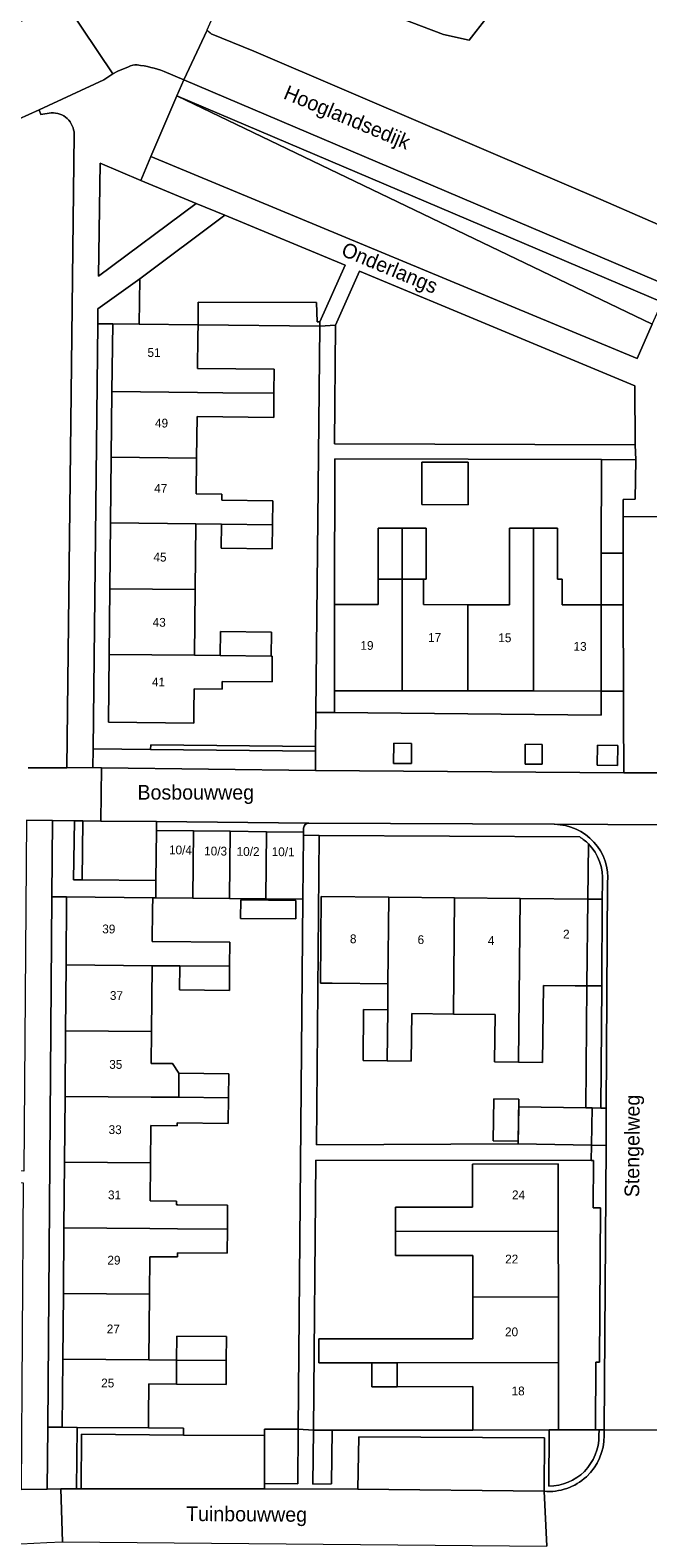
# Model space of a CAD drawing. Header units: metres. Extents: x 151448 to 154749, y 463108 to 465296.
# Tile 321 of 449: x 154455 to 154507, y 463870 to 463999. Entities that reach past the tile are written whole.
import ezdxf
from ezdxf.enums import TextEntityAlignment as Align

# ---------------------------------------------------------------- set-up
doc = ezdxf.new("R2010")
doc.units = ezdxf.units.M
for name, color, linetype, lineweight in [('B-PV-GR-BEPLANTING_CULTUUR_BODEMBEDEKKER-GV', 253, 'Continuous', 9), ('B-PV-GR-BEPLANTING_CULTUUR_BOSPLANTSOEN-GV', 253, 'Continuous', 9), ('B-PV-GR-GROENVOORZIENING-GV', 253, 'Continuous', 9), ('B-PV-GW-TALUD_KRUIN-G', 253, 'Continuous', 9), ('B-PV-IE-TERREINAFSCHEIDING_KUNSTMATIG_HEKWERK-G', 253, 'Continuous', 9), ('B-PV-IE-TERREINAFSCHEIDING_KUNSTMATIG_MUUR-G', 253, 'Continuous', 9), ('B-PV-OG-BEBOUWING-GV', 1, 'Continuous', 9), ('B-PV-OG-BEBOUWING-T18', 2, 'Continuous', 9), ('B-PV-OG-TERREIN_BEGROEID-GV', 253, 'Continuous', 9), ('B-PV-OG-TERREIN_ERF-GV', 253, 'Continuous', 9), ('B-PV-OG-TOPOGRAFIE-T18', 2, 'Continuous', 9), ('B-PV-VH-GESLOTENVERHARDING_ASFALT-GV', 253, 'Continuous', 9), ('B-PV-VH-OPENVERHARDING-GV', 253, 'Continuous', 9), ('B-PV-VH-OPENVERHARDING_BETONSTRAATSTEEN-GV', 253, 'Continuous', 9), ('B-PV-VH-OPENVERHARDING_TEGEL-GV', 253, 'Continuous', 9)]:
    doc.layers.add(name, color=color, linetype=linetype, lineweight=lineweight)
doc.styles.add('Drong', font='txt', dxfattribs={"height": 1.8})

msp = doc.modelspace()

# ---------------------------------------------------------------- linework, layer by layer
at = {"layer": 'B-PV-GR-BEPLANTING_CULTUUR_BODEMBEDEKKER-GV', "flags": 128}
for points in [[(154468.994, 463984.15), (154464.281, 463986.118), (154460.797, 463987.572), (154460.674, 463977.947)], [(154469.151, 463973.81), (154469.171, 463975.745), (154479.251, 463975.698), (154479.288, 463974.055), (154479.528, 463974.052), (154481.683, 463978.898), (154471.418, 463983.158), (154464.179, 463977.726), (154464.138, 463973.863)], [(154464.179, 463977.726), (154460.613, 463975.167), (154460.599, 463973.901), (154461.873, 463973.887), (154464.138, 463973.863)], [(154480.87, 463973.772), (154480.792, 463963.67), (154506.414, 463963.587), (154506.376, 463968.604), (154482.898, 463978.376)], [(154479.525, 463973.699), (154479.528, 463974.052), (154479.288, 463974.055), (154479.251, 463975.698), (154469.171, 463975.745), (154469.151, 463973.81)], [(154505.382, 463957.473), (154505.379, 463958.932), (154506.413, 463958.934), (154506.462, 463962.307), (154503.53, 463962.315), (154503.519, 463954.353), (154505.388, 463954.357)], [(154503.513, 463949.936), (154503.503, 463942.593), (154505.411, 463942.591), (154505.397, 463949.933)], [(154465.541, 463924.974), (154465.556, 463926.455), (154459.269, 463926.498), (154458.541, 463926.503), (154458.621, 463931.536), (154456.742, 463931.551), (154456.691, 463925.055), (154457.945, 463925.045), (154465.279, 463924.985)], [(154502.3, 463917.472), (154503.56, 463917.459), (154503.606, 463924.844), (154502.375, 463924.856)], [(154502.193, 463907.076), (154502.733, 463907.068), (154503.495, 463907.056), (154503.56, 463917.459), (154502.3, 463917.472)], [(154458.795, 463874.608), (154458.828, 463879.841), (154457.577, 463879.852), (154456.339, 463879.862), (154456.298, 463874.584), (154457.439, 463874.615)], [(154477.693, 463879.687), (154474.803, 463879.684), (154474.803, 463879.142), (154474.807, 463875.065), (154477.653, 463875.021)], [(154478.982, 463879.603), (154478.939, 463875.015), (154480.528, 463875.029), (154480.588, 463879.605)]]:
    msp.add_lwpolyline(points, close=True, dxfattribs=at)
for points in [[(154503.032, 463879.627), (154499.876, 463879.624), (154499.088, 463879.623), (154499.05, 463874.827)], [(154503.322, 463879.139), (154503.332, 463879.627), (154503.032, 463879.627)]]:
    msp.add_lwpolyline(points, dxfattribs=at)
at = {"layer": 'B-PV-GR-BEPLANTING_CULTUUR_BODEMBEDEKKER-GV'}
msp.add_lwpolyline([(154499.05, 463874.827, 0.4161227), (154503.322, 463879.139)], format="xyb", dxfattribs=at)
at = {"layer": 'B-PV-GR-BEPLANTING_CULTUUR_BOSPLANTSOEN-GV', "flags": 128}
for points in [[(154503.688, 464011.232), (154500.656, 464005.624), (154498.476, 464001.061), (154495.275, 464001.961), (154492.246, 463998.057), (154490.06, 463998.55), (154481.51, 464001.83), (154473.33, 464005.15), (154470.653, 464000.646), (154469.902, 463998.93), (154469.922, 463998.909)], [(154489.53, 463990.449), (154494.112, 463988.488), (154503.476, 463984.491), (154511.044, 463981.193), (154511.151, 463981.353), (154512.804, 463983.823), (154514.137, 463985.721), (154514.624, 463986.403), (154515.248, 463987.278), (154516.701, 463988.377), (154516.804, 463988.454), (154517.09, 463988.596), (154517.284, 463990.337), (154517.887, 463992.545), (154518.074, 463995.59), (154520.962, 463996.995), (154523.409, 463997.566), (154522.551, 463998.525), (154520.371, 463999.493)], [(154470.256, 463998.608), (154473.898, 463997.141), (154489.508, 463990.459), (154489.53, 463990.449)]]:
    msp.add_lwpolyline(points, dxfattribs=at)
at = {"layer": 'B-PV-GR-BEPLANTING_CULTUUR_BOSPLANTSOEN-GV'}
msp.add_lwpolyline([(154469.922, 463998.909, 0.0171947), (154470.256, 463998.608)], format="xyb", dxfattribs=at)
at = {"layer": 'B-PV-GR-GROENVOORZIENING-GV', "flags": 128}
for points in [[(154485.832, 463938.147), (154485.816, 463936.425), (154487.337, 463936.411), (154487.353, 463938.132)], [(154497.033, 463936.364), (154498.482, 463936.354), (154498.493, 463938.05), (154497.045, 463938.06)], [(154503.201, 463937.974), (154503.178, 463936.267), (154504.903, 463936.243), (154504.926, 463937.951)]]:
    msp.add_lwpolyline(points, close=True, dxfattribs=at)
at = {"layer": 'B-PV-GW-TALUD_KRUIN-G', "flags": 128}
msp.add_lwpolyline([(154508.703, 463975.736), (154467.336, 463993.309)], dxfattribs=at)
at = {"layer": 'B-PV-IE-TERREINAFSCHEIDING_KUNSTMATIG_HEKWERK-G', "flags": 128}
for points in [[(154479.528, 463974.052), (154479.288, 463974.055), (154479.251, 463975.698), (154469.171, 463975.745), (154469.151, 463973.81)], [(154480.792, 463949.968), (154480.809, 463962.379)], [(154503.513, 463949.936), (154505.397, 463949.933)], [(154503.503, 463942.593), (154505.411, 463942.591)], [(154465.111, 463938.023), (154479.159, 463937.871)], [(154480.588, 463879.605), (154478.982, 463879.603)], [(154492.576, 463879.617), (154480.588, 463879.605)]]:
    msp.add_lwpolyline(points, dxfattribs=at)
at = {"layer": 'B-PV-IE-TERREINAFSCHEIDING_KUNSTMATIG_MUUR-G', "flags": 128}
msp.add_lwpolyline([(154464.911, 463879.792), (154467.911, 463879.767)], dxfattribs=at)
at = {"layer": 'B-PV-OG-BEBOUWING-GV', "flags": 128}
for points in [[(154469.14, 463972.81), (154469.151, 463973.81), (154464.138, 463973.863), (154461.873, 463973.887), (154461.811, 463968.116), (154469.089, 463968.038), (154471.267, 463968.015), (154475.616, 463967.969), (154475.638, 463970.019), (154469.111, 463970.088)], [(154471.267, 463968.015), (154469.089, 463968.038), (154461.811, 463968.116), (154461.751, 463962.516), (154469.029, 463962.439), (154469.067, 463965.988), (154475.594, 463965.919), (154475.616, 463967.969)], [(154471.169, 463958.866), (154471.174, 463959.366), (154468.997, 463959.389), (154469.029, 463962.439), (154461.751, 463962.516), (154461.691, 463956.917), (154468.969, 463956.839), (154471.147, 463956.816), (154475.497, 463956.769), (154475.519, 463958.819)], [(154492.169, 463962.094), (154488.223, 463962.099), (154488.218, 463958.483), (154492.164, 463958.477)], [(154461.691, 463956.917), (154461.632, 463951.317), (154468.91, 463951.239), (154468.969, 463956.839)], [(154471.147, 463956.816), (154471.125, 463954.766), (154475.475, 463954.719), (154475.497, 463956.769)], [(154486.552, 463952.14), (154486.552, 463956.49), (154484.502, 463956.49), (154484.502, 463952.14)], [(154486.552, 463952.14), (154488.358, 463952.14), (154488.602, 463952.14), (154488.602, 463956.49), (154486.552, 463956.49)], [(154497.752, 463956.474), (154495.702, 463956.474), (154495.702, 463949.947), (154492.152, 463949.952), (154492.142, 463942.609), (154497.742, 463942.601)], [(154503.503, 463942.593), (154503.513, 463949.936), (154502.513, 463949.937), (154500.202, 463949.941), (154500.202, 463952.124), (154499.802, 463952.124), (154499.802, 463956.474), (154497.752, 463956.474), (154497.742, 463942.601)], [(154486.542, 463942.617), (154486.552, 463949.96), (154486.552, 463952.14), (154484.502, 463952.14), (154484.502, 463949.963), (154481.792, 463949.966), (154480.792, 463949.968), (154480.782, 463942.625)], [(154486.552, 463949.96), (154486.542, 463942.617), (154492.142, 463942.609), (154492.152, 463949.952), (154488.355, 463949.957), (154488.358, 463952.14), (154486.552, 463952.14)], [(154461.632, 463951.317), (154461.572, 463945.717), (154468.85, 463945.64), (154468.91, 463951.239)], [(154471.028, 463945.616), (154475.377, 463945.57), (154475.399, 463947.62), (154471.049, 463947.666)], [(154468.85, 463945.64), (154461.572, 463945.717), (154461.51, 463939.946), (154468.788, 463939.868), (154468.799, 463940.868), (154468.82, 463942.782), (154471.196, 463942.756), (154471.203, 463943.417), (154475.453, 463943.371), (154475.477, 463945.569), (154475.377, 463945.57), (154471.028, 463945.616)], [(154465.556, 463926.455), (154465.541, 463924.974), (154468.714, 463924.943), (154468.771, 463930.67), (154465.598, 463930.702)], [(154468.771, 463930.67), (154468.714, 463924.943), (154471.814, 463924.912), (154471.871, 463930.639)], [(154474.913, 463924.881), (154474.97, 463930.609), (154471.871, 463930.639), (154471.814, 463924.912)], [(154474.913, 463924.881), (154478.086, 463924.849), (154478.141, 463930.3), (154478.143, 463930.577), (154474.97, 463930.609)], [(154471.832, 463919.134), (154471.849, 463921.184), (154465.248, 463921.238), (154465.271, 463923.985), (154465.279, 463924.985), (154457.945, 463925.045), (154457.898, 463919.248), (154465.232, 463919.188), (154467.592, 463919.169)], [(154477.485, 463924.755), (154472.786, 463924.802), (154472.77, 463923.222), (154477.47, 463923.175)], [(154485.339, 463917.646), (154485.415, 463925.03), (154479.653, 463925.089), (154479.577, 463917.705), (154480.577, 463917.694)], [(154485.415, 463925.03), (154485.339, 463917.646), (154485.316, 463915.424), (154485.272, 463911.074), (154487.322, 463911.053), (154487.363, 463915.103), (154490.913, 463915.067), (154491.015, 463924.973)], [(154496.614, 463924.916), (154491.015, 463924.973), (154490.913, 463915.067), (154494.463, 463915.03), (154494.421, 463910.981), (154496.471, 463910.96)], [(154501.3, 463917.482), (154502.3, 463917.472), (154502.375, 463924.856), (154496.614, 463924.916), (154496.471, 463910.96), (154498.521, 463910.939), (154498.588, 463917.51)], [(154457.898, 463919.248), (154457.852, 463913.648), (154465.186, 463913.588), (154465.232, 463919.188)], [(154471.832, 463919.134), (154467.592, 463919.169), (154467.575, 463917.119), (154471.815, 463917.084)], [(154485.316, 463915.424), (154483.266, 463915.445), (154483.222, 463911.095), (154485.272, 463911.074)], [(154465.186, 463913.588), (154457.852, 463913.648), (154457.807, 463908.048), (154465.141, 463907.988), (154467.501, 463907.969), (154467.517, 463910.019), (154466.976, 463910.844), (154465.164, 463910.858)], [(154471.741, 463907.935), (154471.758, 463909.985), (154467.517, 463910.019), (154467.501, 463907.969)], [(154471.741, 463907.935), (154467.501, 463907.969), (154465.141, 463907.988), (154457.807, 463908.048), (154457.761, 463902.448), (154465.095, 463902.389), (154465.119, 463905.392), (154465.12, 463905.572), (154467.354, 463905.554), (154467.356, 463905.782), (154471.723, 463905.746), (154471.724, 463905.885)], [(154496.482, 463907.818), (154494.373, 463907.851), (154494.315, 463904.262), (154496.425, 463904.228)], [(154502.733, 463907.068), (154502.193, 463907.076), (154496.482, 463907.168), (154496.431, 463903.998), (154502.682, 463903.898)], [(154457.761, 463902.448), (154457.715, 463896.849), (154465.049, 463896.789), (154467.409, 463896.77), (154471.65, 463896.735), (154471.666, 463898.785), (154467.426, 463898.82), (154467.308, 463898.821), (154467.31, 463899.129), (154465.068, 463899.147), (154465.095, 463902.389)], [(154485.989, 463896.545), (154499.859, 463896.558), (154499.853, 463902.293), (154492.554, 463902.286), (154492.555, 463901.286), (154492.557, 463898.601), (154485.987, 463898.595)], [(154465.004, 463891.189), (154465.03, 463894.387), (154467.39, 463894.368), (154467.392, 463894.72), (154471.633, 463894.685), (154471.65, 463896.735), (154467.409, 463896.77), (154465.049, 463896.789), (154457.715, 463896.849), (154457.67, 463891.249)], [(154492.565, 463890.951), (154499.864, 463890.958), (154499.859, 463896.558), (154485.989, 463896.545), (154485.991, 463894.495), (154492.561, 463894.495)], [(154457.624, 463885.649), (154464.958, 463885.589), (154465.004, 463891.189), (154457.67, 463891.249)], [(154492.565, 463890.951), (154492.568, 463887.401), (154479.431, 463887.388), (154479.433, 463885.338), (154483.953, 463885.343), (154486.115, 463885.345), (154499.87, 463885.358), (154499.864, 463890.958)], [(154471.558, 463885.535), (154471.575, 463887.585), (154467.335, 463887.62), (154467.318, 463885.57)], [(154464.958, 463885.589), (154457.624, 463885.649), (154457.577, 463879.852), (154458.828, 463879.841), (154464.911, 463879.792), (154464.919, 463880.792), (154464.941, 463883.539), (154467.301, 463883.52), (154467.318, 463885.57)], [(154467.318, 463885.57), (154467.301, 463883.52), (154471.542, 463883.485), (154471.558, 463885.535)], [(154486.12, 463883.298), (154486.115, 463885.345), (154483.953, 463885.343), (154483.955, 463883.293)], [(154499.088, 463879.623), (154499.876, 463879.624), (154499.87, 463885.358), (154486.115, 463885.345), (154486.12, 463883.298), (154492.57, 463883.312), (154492.575, 463880.617), (154492.576, 463879.617)]]:
    msp.add_lwpolyline(points, close=True, dxfattribs=at)
at = {"layer": 'B-PV-OG-TERREIN_BEGROEID-GV', "flags": 128}
for points in [[(154469.508, 464002.9), (154469.328, 464001.301), (154470.653, 464000.646), (154473.33, 464005.15), (154481.51, 464001.83), (154490.06, 463998.55), (154492.246, 463998.057), (154495.275, 464001.961), (154498.476, 464001.061), (154500.656, 464005.624), (154503.688, 464011.232)], [(154455.591, 463992.142), (154452.959, 463990.948), (154452.035, 463990.486)], [(154456.63, 463991.878), (154455.758, 463991.742), (154455.591, 463992.142)], [(154454.67, 463936.063), (154457.967, 463936.051), (154458.587, 463990.057)]]:
    msp.add_lwpolyline(points, dxfattribs=at)
for points in [[(154467.336, 463993.309), (154508.703, 463975.736), (154509.308, 463977.109), (154467.927, 463994.687)], [(154507.875, 463973.859), (154467.336, 463993.309), (154465.129, 463988.159), (154506.585, 463970.931)], [(154508.703, 463975.736), (154467.336, 463993.309), (154507.875, 463973.859)]]:
    msp.add_lwpolyline(points, close=True, dxfattribs=at)
at = {"layer": 'B-PV-OG-TERREIN_BEGROEID-GV'}
msp.add_lwpolyline([(154458.587, 463990.057, 0.4203362), (154456.63, 463991.878)], format="xyb", dxfattribs=at)
at = {"layer": 'B-PV-OG-TERREIN_ERF-GV', "flags": 128}
for points in [[(154461.632, 463951.317), (154461.691, 463956.917), (154461.751, 463962.516), (154461.811, 463968.116), (154461.873, 463973.887), (154460.599, 463973.901), (154460.199, 463937.672), (154465.107, 463937.623), (154465.111, 463938.023), (154479.159, 463937.871), (154479.188, 463940.768), (154479.525, 463973.699), (154469.151, 463973.81), (154469.14, 463972.81), (154469.111, 463970.088), (154475.638, 463970.019), (154475.616, 463967.969), (154475.594, 463965.919), (154469.067, 463965.988), (154469.029, 463962.439), (154468.997, 463959.389), (154471.174, 463959.366), (154471.169, 463958.866), (154475.519, 463958.819), (154475.497, 463956.769), (154475.475, 463954.719), (154471.125, 463954.766), (154471.147, 463956.816), (154468.969, 463956.839), (154468.91, 463951.239), (154468.85, 463945.64), (154471.028, 463945.616), (154471.049, 463947.666), (154475.399, 463947.62), (154475.377, 463945.57), (154475.477, 463945.569), (154475.453, 463943.371), (154471.203, 463943.417), (154471.196, 463942.756), (154468.82, 463942.782), (154468.799, 463940.868), (154468.788, 463939.868), (154461.51, 463939.946), (154461.572, 463945.717)], [(154479.188, 463940.768), (154480.779, 463940.754), (154480.782, 463942.625), (154480.792, 463949.968), (154480.809, 463962.379), (154503.53, 463962.315), (154506.462, 463962.307), (154506.414, 463963.587), (154480.792, 463963.67), (154480.87, 463973.772), (154479.525, 463973.699)], [(154502.513, 463949.937), (154503.513, 463949.936), (154503.519, 463954.353), (154503.53, 463962.315), (154480.809, 463962.379), (154480.792, 463949.968), (154481.792, 463949.966), (154484.502, 463949.963), (154484.502, 463952.14), (154484.502, 463956.49), (154486.552, 463956.49), (154488.602, 463956.49), (154488.602, 463952.14), (154488.358, 463952.14), (154488.355, 463949.957), (154492.152, 463949.952), (154495.702, 463949.947), (154495.702, 463956.474), (154497.752, 463956.474), (154499.802, 463956.474), (154499.802, 463952.124), (154500.202, 463952.124), (154500.202, 463949.941)], [(154492.169, 463962.094), (154492.164, 463958.477), (154488.218, 463958.483), (154488.223, 463962.099)], [(154480.782, 463942.625), (154480.779, 463940.754), (154503.5, 463940.549), (154503.503, 463942.593), (154497.742, 463942.601), (154492.142, 463942.609), (154486.542, 463942.617)], [(154457.852, 463913.648), (154457.898, 463919.248), (154457.945, 463925.045), (154456.691, 463925.055), (154456.339, 463879.862), (154457.577, 463879.852), (154457.624, 463885.649), (154457.67, 463891.249), (154457.715, 463896.849), (154457.761, 463902.448), (154457.807, 463908.048)], [(154465.271, 463923.985), (154465.248, 463921.238), (154471.849, 463921.184), (154471.832, 463919.134), (154471.815, 463917.084), (154467.575, 463917.119), (154467.592, 463919.169), (154465.232, 463919.188), (154465.186, 463913.588), (154465.164, 463910.858), (154466.976, 463910.844), (154467.517, 463910.019), (154471.758, 463909.985), (154471.741, 463907.935), (154471.724, 463905.885), (154471.723, 463905.746), (154467.356, 463905.782), (154467.354, 463905.554), (154465.12, 463905.572), (154465.119, 463905.392), (154465.095, 463902.389), (154465.068, 463899.147), (154467.31, 463899.129), (154467.308, 463898.821), (154467.426, 463898.82), (154471.666, 463898.785), (154471.65, 463896.735), (154471.633, 463894.685), (154467.392, 463894.72), (154467.39, 463894.368), (154465.03, 463894.387), (154465.004, 463891.189), (154464.958, 463885.589), (154467.318, 463885.57), (154467.335, 463887.62), (154471.575, 463887.585), (154471.558, 463885.535), (154471.542, 463883.485), (154467.301, 463883.52), (154464.941, 463883.539), (154464.919, 463880.792), (154464.911, 463879.792), (154467.911, 463879.767), (154467.906, 463879.191), (154474.803, 463879.142), (154474.803, 463879.684), (154477.693, 463879.687), (154478.086, 463924.849), (154474.913, 463924.881), (154471.814, 463924.912), (154468.714, 463924.943), (154465.541, 463924.974), (154465.279, 463924.985)], [(154477.485, 463924.755), (154477.47, 463923.175), (154472.77, 463923.222), (154472.786, 463924.802)], [(154496.482, 463907.818), (154496.425, 463904.228), (154494.315, 463904.262), (154494.373, 463907.851)], [(154483.953, 463885.343), (154479.433, 463885.338), (154479.431, 463887.388), (154492.568, 463887.401), (154492.565, 463890.951), (154492.561, 463894.495), (154485.991, 463894.495), (154485.989, 463896.545), (154485.987, 463898.595), (154492.557, 463898.601), (154492.555, 463901.286), (154492.554, 463902.286), (154499.853, 463902.293), (154499.859, 463896.558), (154499.864, 463890.958), (154499.87, 463885.358), (154499.876, 463879.624), (154503.032, 463879.627), (154503.072, 463885.392), (154503.372, 463885.39), (154503.452, 463898.543), (154502.842, 463898.544), (154502.867, 463902.582), (154502.661, 463902.582), (154479.2, 463902.607), (154478.982, 463879.603), (154480.588, 463879.605), (154492.576, 463879.617), (154492.575, 463880.617), (154492.57, 463883.312), (154486.12, 463883.298), (154483.955, 463883.293)]]:
    msp.add_lwpolyline(points, close=True, dxfattribs=at)
for points in [[(154501.691, 463930.156), (154479.484, 463930.291), (154479.241, 463903.922), (154496.431, 463903.998), (154496.482, 463907.168), (154502.193, 463907.076), (154502.3, 463917.472), (154501.3, 463917.482), (154498.588, 463917.51), (154498.521, 463910.939), (154496.471, 463910.96), (154494.421, 463910.981), (154494.463, 463915.03), (154490.913, 463915.067), (154487.363, 463915.103), (154487.322, 463911.053), (154485.272, 463911.074)], [(154485.272, 463911.074), (154483.222, 463911.095), (154483.266, 463915.445), (154485.316, 463915.424), (154485.339, 463917.646), (154480.577, 463917.694), (154479.577, 463917.705), (154479.653, 463925.089), (154485.415, 463925.03), (154491.015, 463924.973), (154496.614, 463924.916), (154502.375, 463924.856), (154502.424, 463929.572)]]:
    msp.add_lwpolyline(points, dxfattribs=at)
at = {"layer": 'B-PV-OG-TERREIN_ERF-GV'}
msp.add_lwpolyline([(154502.424, 463929.572, 0.0553223), (154501.691, 463930.156)], format="xyb", dxfattribs=at)
at = {"layer": 'B-PV-VH-GESLOTENVERHARDING_ASFALT-GV', "flags": 128}
for points in [[(154457.944, 464001.082), (154461.873, 463995.202), (154462.314, 463995.41), (154463.217, 463995.803)], [(154466.249, 463995.402), (154467.927, 463994.687), (154469.922, 463998.909)], [(154469.922, 463998.909), (154467.927, 463994.687), (154509.308, 463977.109), (154511.125, 463976.349), (154556.218, 463957.49), (154558.028, 463956.753), (154619.056, 463931.367), (154620.859, 463930.618), (154674.313, 463908.383), (154675.202, 463907.949), (154683.794, 463905.689), (154687.785, 463904.623)], [(154469.922, 463998.909), (154469.902, 463998.93)], [(154503.476, 463984.491), (154494.112, 463988.488), (154489.53, 463990.449), (154489.508, 463990.459), (154473.898, 463997.141), (154470.256, 463998.608)], [(154678.746, 463911.643), (154674.102, 463913.442), (154672.199, 463914.253), (154670.543, 463914.945), (154664.714, 463917.342), (154663.667, 463917.767), (154648.616, 463923.875), (154629.688, 463931.918), (154622.987, 463934.765), (154621.318, 463935.416), (154609.217, 463940.218), (154599.811, 463943.95), (154595.553, 463945.52), (154570.633, 463956.293), (154558.241, 463961.65), (154556.806, 463962.296), (154548.081, 463965.774), (154540.975, 463968.607), (154523.714, 463976.177), (154515.207, 463979.674), (154513.016, 463980.333), (154511.044, 463981.193), (154503.476, 463984.491)], [(154513.168, 463931.154), (154499.541, 463931.236)], [(154503.926, 463903.878), (154503.775, 463879.618), (154508.452, 463879.602), (154508.742, 463926.929)], [(154504.064, 463926.243), (154503.945, 463907.048), (154503.926, 463903.878)], [(154508.444, 463878.318), (154508.452, 463879.602), (154503.775, 463879.618), (154503.772, 463879.142)], [(154498.646, 463874.394), (154498.87, 463869.722)]]:
    msp.add_lwpolyline(points, dxfattribs=at)
at = {"layer": 'B-PV-VH-GESLOTENVERHARDING_ASFALT-GV'}
for points in [[(154470.256, 463998.608, -0.0171947), (154469.922, 463998.909)], [(154463.217, 463995.803, -0.1336099), (154463.958, 463995.96)], [(154463.958, 463995.96, -0.0593502), (154466.249, 463995.402)], [(154499.541, 463931.236, -0.4375413), (154504.064, 463926.243)], [(154503.772, 463879.142, -0.4413579), (154498.646, 463874.394)]]:
    msp.add_lwpolyline(points, format="xyb", dxfattribs=at)
at = {"layer": 'B-PV-VH-GESLOTENVERHARDING_ASFALT-GV', "flags": 128}
for points in [[(154460.846, 463931.519), (154465.606, 463931.473), (154478.601, 463931.347), (154499.506, 463931.236), (154499.541, 463931.236), (154513.168, 463931.154), (154529.312, 463930.999), (154529.912, 463930.996), (154540.51, 463930.953), (154554.813, 463930.907), (154554.795, 463935.518), (154549.862, 463935.542), (154516.282, 463935.709), (154510.058, 463935.622), (154505.433, 463935.625), (154479.162, 463935.817), (154460.911, 463936.053)], [(154457.604, 463870.076), (154498.87, 463869.722), (154498.646, 463874.394), (154482.759, 463874.57), (154474.808, 463874.609), (154459.195, 463874.605), (154458.795, 463874.608), (154457.439, 463874.615)]]:
    msp.add_lwpolyline(points, close=True, dxfattribs=at)
at = {"layer": 'B-PV-VH-OPENVERHARDING-GV', "flags": 128}
msp.add_lwpolyline([(154503.513, 463949.936), (154505.397, 463949.933), (154505.388, 463954.357), (154503.519, 463954.353)], close=True, dxfattribs=at)
at = {"layer": 'B-PV-VH-OPENVERHARDING_BETONSTRAATSTEEN-GV', "flags": 128}
for points in [[(154509.978, 463957.413), (154508.621, 463957.43), (154505.382, 463957.473), (154505.388, 463954.357), (154505.397, 463949.933), (154505.411, 463942.591), (154505.415, 463940.592), (154505.433, 463935.625), (154510.058, 463935.622), (154510.058, 463936.09), (154510.052, 463940.849), (154509.892, 463940.848)], [(154479.162, 463935.817), (154479.155, 463937.482), (154465.107, 463937.623), (154460.199, 463937.672), (154460.168, 463936.067), (154460.911, 463936.053)], [(154465.606, 463931.473), (154460.846, 463931.519), (154459.326, 463931.531), (154459.269, 463926.498), (154465.556, 463926.455), (154465.598, 463930.702)], [(154502.733, 463907.068), (154502.682, 463903.898), (154503.926, 463903.878), (154503.945, 463907.048), (154503.495, 463907.056)], [(154467.906, 463879.191), (154459.224, 463879.252), (154459.195, 463874.605), (154474.808, 463874.609), (154474.807, 463875.065), (154474.803, 463879.142)], [(154498.646, 463874.394), (154498.683, 463878.941), (154482.842, 463879.044), (154482.759, 463874.57)]]:
    msp.add_lwpolyline(points, close=True, dxfattribs=at)
for points in [[(154454.525, 463931.594), (154456.742, 463931.551), (154458.621, 463931.536), (154459.326, 463931.531), (154460.846, 463931.519), (154460.911, 463936.053), (154460.168, 463936.067), (154457.967, 463936.051), (154454.67, 463936.063)], [(154478.601, 463931.347), (154465.606, 463931.473), (154465.598, 463930.702)], [(154465.598, 463930.702), (154468.771, 463930.67), (154471.871, 463930.639), (154474.97, 463930.609), (154478.143, 463930.577), (154478.144, 463930.915)], [(154454.044, 463869.927), (154456.26, 463870.02), (154457.604, 463870.076), (154457.439, 463874.615), (154456.298, 463874.584), (154454.07, 463874.549)]]:
    msp.add_lwpolyline(points, dxfattribs=at)
at = {"layer": 'B-PV-VH-OPENVERHARDING_BETONSTRAATSTEEN-GV'}
msp.add_lwpolyline([(154478.144, 463930.915, -0.4016056), (154478.601, 463931.347)], format="xyb", dxfattribs=at)
at = {"layer": 'B-PV-VH-OPENVERHARDING_TEGEL-GV', "flags": 128}
for points in [[(154452.035, 463990.486), (154452.959, 463990.948), (154455.591, 463992.142), (154461.105, 463994.683), (154461.873, 463995.202), (154457.944, 464001.082), (154457.322, 464000.677), (154455.792, 464000.221), (154453.63, 463999.557), (154450.501, 463989.362)], [(154463.217, 463995.803), (154462.314, 463995.41), (154461.873, 463995.202), (154461.105, 463994.683), (154455.591, 463992.142), (154455.758, 463991.742), (154456.63, 463991.878)], [(154458.587, 463990.057), (154457.967, 463936.051), (154460.168, 463936.067), (154460.199, 463937.672), (154460.599, 463973.901), (154460.613, 463975.167), (154464.179, 463977.726), (154471.418, 463983.158), (154468.994, 463984.15), (154460.674, 463977.947), (154460.797, 463987.572), (154464.281, 463986.118), (154465.129, 463988.159), (154467.336, 463993.309), (154467.927, 463994.687), (154466.249, 463995.402)], [(154507.875, 463973.859), (154506.585, 463970.931), (154465.129, 463988.159), (154464.281, 463986.118), (154468.994, 463984.15), (154471.418, 463983.158), (154481.683, 463978.898), (154479.528, 463974.052), (154479.525, 463973.699), (154480.87, 463973.772), (154482.898, 463978.376), (154506.376, 463968.604), (154506.414, 463963.587), (154506.462, 463962.307), (154506.413, 463958.934), (154505.379, 463958.932), (154505.382, 463957.473), (154508.621, 463957.43)], [(154499.541, 463931.236), (154499.506, 463931.236), (154478.601, 463931.347)], [(154478.144, 463930.915), (154478.143, 463930.577), (154478.141, 463930.3), (154479.484, 463930.291), (154501.691, 463930.156)], [(154502.424, 463929.572), (154502.375, 463924.856), (154503.606, 463924.844)], [(154503.616, 463926.283), (154503.606, 463924.844), (154503.56, 463917.459), (154503.495, 463907.056), (154503.945, 463907.048), (154504.064, 463926.243)], [(154503.606, 463924.844), (154503.616, 463926.283)], [(154477.693, 463879.687), (154477.653, 463875.021), (154474.807, 463875.065), (154474.808, 463874.609), (154482.759, 463874.57), (154482.842, 463879.044), (154498.683, 463878.941), (154498.646, 463874.394)], [(154499.05, 463874.827), (154499.088, 463879.623), (154492.576, 463879.617), (154480.588, 463879.605), (154480.528, 463875.029), (154478.939, 463875.015), (154478.982, 463879.603), (154477.693, 463879.687)], [(154503.772, 463879.142), (154503.775, 463879.618), (154503.332, 463879.627), (154503.322, 463879.139)]]:
    msp.add_lwpolyline(points, dxfattribs=at)
at = {"layer": 'B-PV-VH-OPENVERHARDING_TEGEL-GV'}
for points in [[(154463.958, 463995.96, 0.1336099), (154463.217, 463995.803)], [(154466.249, 463995.402, 0.0593502), (154463.958, 463995.96)], [(154456.63, 463991.878, -0.4203362), (154458.587, 463990.057)], [(154478.601, 463931.347, 0.4016056), (154478.144, 463930.915)], [(154504.064, 463926.243, 0.4375413), (154499.541, 463931.236)], [(154501.691, 463930.156, -0.0553223), (154502.424, 463929.572)], [(154502.424, 463929.572, -0.2219942), (154503.616, 463926.283)], [(154503.616, 463926.283, 0.2219942), (154502.424, 463929.572)], [(154498.646, 463874.394, 0.4413579), (154503.772, 463879.142)], [(154503.322, 463879.139, -0.4161227), (154499.05, 463874.827)]]:
    msp.add_lwpolyline(points, format="xyb", dxfattribs=at)
at = {"layer": 'B-PV-VH-OPENVERHARDING_TEGEL-GV', "flags": 128}
for points in [[(154479.162, 463935.817), (154505.433, 463935.625), (154505.415, 463940.592), (154505.411, 463942.591), (154503.503, 463942.593), (154503.5, 463940.549), (154480.779, 463940.754), (154479.188, 463940.768), (154479.159, 463937.871), (154479.155, 463937.482)], [(154465.111, 463938.023), (154465.107, 463937.623), (154479.155, 463937.482), (154479.159, 463937.871)], [(154485.832, 463938.147), (154487.353, 463938.132), (154487.337, 463936.411), (154485.816, 463936.425)], [(154497.033, 463936.364), (154497.045, 463938.06), (154498.493, 463938.05), (154498.482, 463936.354)], [(154503.201, 463937.974), (154504.926, 463937.951), (154504.903, 463936.243), (154503.178, 463936.267)], [(154456.691, 463925.055), (154456.742, 463931.551), (154454.525, 463931.594), (154454.281, 463901.687), (154450.116, 463901.754), (154450.125, 463902.354), (154448.997, 463902.399), (154448.978, 463899.83), (154450.078, 463899.822), (154450.087, 463900.739), (154454.245, 463900.685), (154454.07, 463874.549), (154456.298, 463874.584), (154456.339, 463879.862)], [(154458.621, 463931.536), (154458.541, 463926.503), (154459.269, 463926.498), (154459.326, 463931.531)], [(154478.086, 463924.849), (154477.693, 463879.687), (154478.982, 463879.603), (154479.2, 463902.607), (154502.661, 463902.582), (154502.682, 463903.898), (154496.431, 463903.998), (154479.241, 463903.922), (154479.484, 463930.291), (154478.141, 463930.3)], [(154503.775, 463879.618), (154503.926, 463903.878), (154502.682, 463903.898), (154502.661, 463902.582), (154502.867, 463902.582), (154502.842, 463898.544), (154503.452, 463898.543), (154503.372, 463885.39), (154503.072, 463885.392), (154503.032, 463879.627), (154503.332, 463879.627)], [(154458.828, 463879.841), (154458.795, 463874.608), (154459.195, 463874.605), (154459.224, 463879.252), (154467.906, 463879.191), (154467.911, 463879.767), (154464.911, 463879.792)]]:
    msp.add_lwpolyline(points, close=True, dxfattribs=at)

# ---------------------------------------------------------------- texts
at = {"layer": 'B-PV-OG-BEBOUWING-T18', "style": 'Drong'}
for s, rotation, p in [('51', 359.4, (154465.396, 463971.437)), ('49', 359.3, (154466.035, 463965.435)), ('47', 359.3, (154465.97, 463959.873)), ('45', 359.3, (154465.901, 463954.003)), ('43', 359.3, (154465.835, 463948.454)), ('17', 359.8, (154489.316, 463947.16)), ('19', 359.7, (154483.549, 463946.483)), ('15', 359.7, (154495.304, 463947.132)), ('13', 359.7, (154501.716, 463946.4)), ('41', 359.3, (154465.775, 463943.369)), ('10/4', 359.2, (154467.65, 463929.062)), ('10/3', 359.3, (154470.644, 463928.971)), ('10/2', 359.3, (154473.413, 463928.934)), ('10/1', 359.2, (154476.4, 463928.909)), ('39', 359.5, (154461.539, 463922.317)), ('8', 359.3, (154482.374, 463921.477)), ('2', 359.3, (154500.543, 463921.886)), ('6', 359.3, (154488.142, 463921.407)), ('4', 359.3, (154494.131, 463921.335)), ('37', 359.5, (154462.188, 463916.642)), ('35', 359.5, (154462.133, 463910.773)), ('33', 359.5, (154462.081, 463905.213)), ('31', 359.5, (154462.029, 463899.651)), ('24', 359.8, (154496.471, 463899.66)), ('29', 359.5, (154461.977, 463894.091)), ('22', 359.9, (154495.889, 463894.191)), ('27', 359.5, (154461.922, 463888.234)), ('20', 359.9, (154495.874, 463887.981)), ('25', 359.8, (154461.447, 463883.622)), ('18', 359.9, (154496.432, 463882.944))]:
    msp.add_text(s, height=0.75, rotation=rotation, dxfattribs=at).set_placement(p, align=Align.MIDDLE)
at = {"layer": 'B-PV-OG-TOPOGRAFIE-T18', "style": 'Drong'}
for s, rotation, p in [('Hooglandsedijk', 337.4, (154481.803, 463991.355)), ('Onderlangs', 337.4, (154485.432, 463978.524)), ('Stengelweg', 89.7, (154506.308, 463903.823)), ('Tuinbouwweg', 359.6, (154473.284, 463872.296))]:
    msp.add_text(s, height=1.25, rotation=rotation, dxfattribs=at).set_placement(p, align=Align.MIDDLE)
msp.add_text('Bosbouwweg', height=1.25, dxfattribs=at).set_placement((154468.953, 463933.811), align=Align.MIDDLE)

doc.saveas('drawing.dxf')
